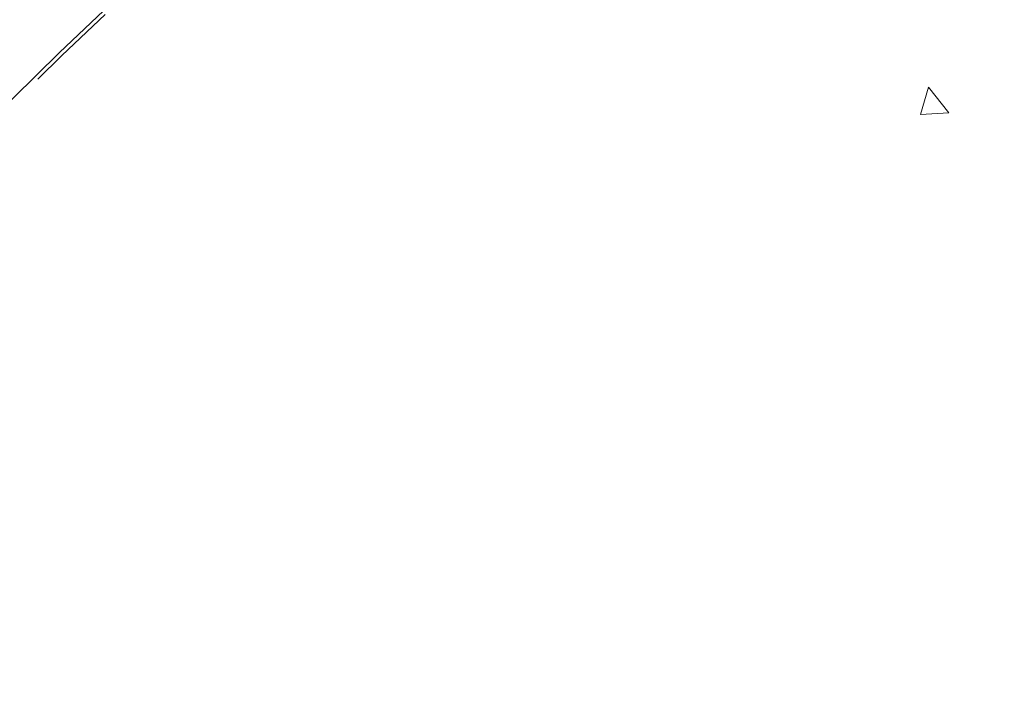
# Model space of a CAD drawing. Header units: metres. Extents: x 92403 to 95147, y 464428 to 465602.
# Tile 498 of 568: x 93334 to 93355, y 465141 to 465156. Entities that reach past the tile are written whole.
import ezdxf
from ezdxf.enums import TextEntityAlignment as Align

# ---------------------------------------------------------------- set-up
doc = ezdxf.new("R2010")
doc.units = ezdxf.units.M
for name, pattern in [('DASHED', [0.75, 0.5, -0.25]), ('VH-OPSLUITBAND_80X200', [14, 8, -2, 2, -2]), ('VH-TROTTOIRBAND', [15, 5, -2, 2, -2, 2, -2])]:
    doc.linetypes.add(name, pattern=pattern)
doc.layers.get('0').update_dxf_attribs({"linetype": 'CONTINUOUS'})
for name, color, linetype, lineweight in [('B-RO-OG-TOPOGRAFIE_BEBOUWING_ENTREE-S', 7, 'CONTINUOUS', 5), ('B-WE-RI-GWA_STROOMRICHTING-S', 30, 'CONTINUOUS', 25), ('N-RO-VW-MARKERING-G', 7, 'CONTINUOUS', 9), ('N-WE-VH-KANTOPSLUITING_OPSLUITBAND_80X200-G', 7, 'VH-OPSLUITBAND_80X200', 35), ('N-WE-VH-KANTOPSLUITING_TROTTOIRBAND-G', 7, 'VH-TROTTOIRBAND', 35), ('N-WE-VH-KANTOPSLUITING_VOORKANTBAND-G', 50, 'CONTINUOUS', 35)]:
    doc.layers.add(name, color=color, linetype=linetype, lineweight=lineweight)
doc.styles.add('NLCS-ISO', font='NLCS-ISO.ttf')

# ---------------------------------------------------------------- blocks, each defined once
blk = doc.blocks.new('SRO-BEBOUWING_ENTREE')
blk.add_lwpolyline([(0, 0.35), (0, -0.35), (0.5, 0)], close=True)
blk = doc.blocks.new('*U396')
at = {"ltscale": 0.1}
blk.add_hatch(color=256, dxfattribs=at).paths.add_polyline_path([(-2.5, 0), (2.5, -0.83), (2.5, 0.83)])
at = {"ltscale": 0.1, "flags": 128}
blk.add_lwpolyline([(-2.5, 0), (2.5, -0.83), (2.5, 0.83)], close=True, dxfattribs=at)
at = {"ltscale": 0.1, "style": 'NLCS-ISO'}
for tag, p in [('BOBL', (-58.1, 0)), ('MAT', (-1, 0.5))]:
    blk.add_attdef(tag, text='', height=1.8, dxfattribs=at).set_placement(p, align=Align.BOTTOM_RIGHT)
for tag, p in [('DIA', (1, 0.5)), ('BOBR', (58.48, 0))]:
    blk.add_attdef(tag, text='', height=1.8, dxfattribs=at).set_placement(p, align=Align.BOTTOM_LEFT)
blk.add_attdef('JVA', text='', height=1.8, dxfattribs=at).set_placement((0, -1), align=Align.TOP_CENTER)

msp = doc.modelspace()

# ---------------------------------------------------------------- linework, layer by layer
at = {"layer": 'N-RO-VW-MARKERING-G', "linetype": 'DASHED', "ltscale": 5, "flags": 128}
msp.add_lwpolyline([(93337.477475, 465164.212224, 0.002421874), (93323.145307, 465150.262794)], format="xyb", dxfattribs=at)
at = {"layer": 'N-WE-VH-KANTOPSLUITING_OPSLUITBAND_80X200-G', "flags": 128}
msp.add_lwpolyline([(93348.337639, 465158.729888), (93347.95749, 465159.199659), (93350.534, 465161.257), (93348.727, 465163.511), (93348.551, 465163.727), (93348.358, 465163.928), (93348.148, 465164.111), (93347.923, 465164.275), (93347.874, 465164.305), (93347.685, 465164.419), (93347.435, 465164.543), (93347.175, 465164.645), (93346.908, 465164.724), (93346.635, 465164.779), (93346.359, 465164.811), (93346.08, 465164.82), (93345.802, 465164.804), (93345.526, 465164.765), (93345.255, 465164.702), (93344.99, 465164.616), (93344.733, 465164.507), (93344.487, 465164.377), (93344.253, 465164.226), (93344.032, 465164.056), (93342.76, 465162.848), (93334.461, 465154.973), (93328.58, 465149.186), (93316.108722, 465136.526273), (93316.863761, 465134.690373)], dxfattribs=at)
at = {"layer": 'N-WE-VH-KANTOPSLUITING_TROTTOIRBAND-G', "lineweight": 15, "flags": 128}
msp.add_lwpolyline([(93344.317579, 465170.454618), (93341.41067, 465167.785628, 0.000037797), (93341.185417, 465167.569587, 0.000550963), (93337.905647, 465164.416534, 0.414277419), (93337.897804, 465163.992297), (93338.765263, 465163.092356, -0.414149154), (93338.75356, 465162.456029, 0.002349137), (93324.866318, 465148.939644, -0.413852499), (93324.229984, 465148.945103), (93323.353779, 465149.836668, 0.414277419), (93322.929484, 465149.840308, 0.001529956), (93313.947998, 465140.955491)], format="xyb", dxfattribs=at)
at = {"layer": 'N-WE-VH-KANTOPSLUITING_VOORKANTBAND-G', "linetype": 'Continuous', "lineweight": 15, "flags": 128}
msp.add_lwpolyline([(93350.949106, 465176.747014), (93344.319631, 465170.660138), (93341.308024, 465167.895019, 0.000037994), (93341.08158, 465167.677836, 0.000550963), (93337.801571, 465164.524554, 0.414277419), (93337.789807, 465163.888197), (93338.657266, 465162.988257, -0.414149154), (93338.649453, 465162.564019, 0.002349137), (93324.761193, 465149.046642, -0.413852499), (93324.336899, 465149.050314), (93323.460762, 465149.941808, 0.414277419), (93322.82432, 465149.947269, 0.001517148), (93313.91715, 465141.136419), (93307.566441, 465134.766818), (93305.384773, 465132.42642, 0.002109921), (93300.751735, 465127.060789, 0.414370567), (93300.8011, 465126.426139), (93301.750991, 465125.613794, -0.415463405), (93301.783977, 465125.1907, 0.007261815), (93286.241774, 465106.459612, -0.413920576)], format="xyb", dxfattribs=at)
at = {"layer": 'N-WE-VH-KANTOPSLUITING_VOORKANTBAND-G', "linetype": 'Continuous', "lineweight": 15}
msp.add_lwpolyline([(93328.523446, 465149.242586), (93334.405407, 465155.030532), (93342.704933, 465162.906032)], dxfattribs=at)

# ---------------------------------------------------------------- block references
at = {"layer": 'B-RO-OG-TOPOGRAFIE_BEBOUWING_ENTREE-S', "ltscale": 1, "rotation": 218.8726752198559}
msp.add_blockref('SRO-BEBOUWING_ENTREE', (93353.252246, 465154.020369), dxfattribs=at)
at = {"layer": 'B-WE-RI-GWA_STROOMRICHTING-S', "xscale": 0.2, "yscale": 0.2, "zscale": 0.2, "rotation": 310.013241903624}
msp.add_blockref('*U396', (93357.9945, 465157.1185), dxfattribs=at).add_auto_attribs({'MAT': 'Beton', 'DIA': '400/600', 'BOBL': '-1,57', 'BOBR': '-1,52'})

doc.saveas('drawing.dxf')
